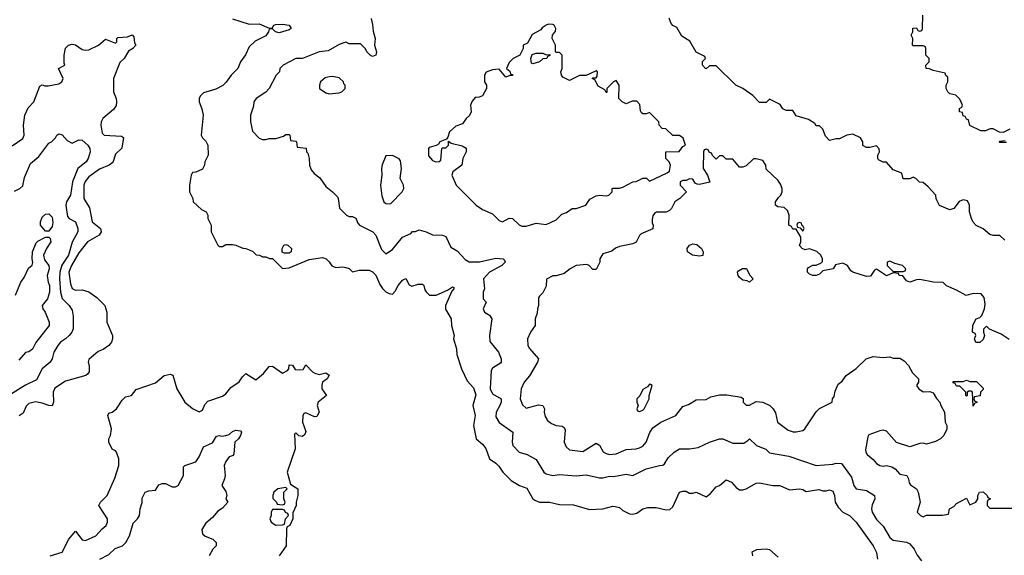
# Model space of a CAD drawing. Header units: inches. Extents: x 2348352 to 2479776, y 460422 to 613655.
# Tile 410 of 590: x 2401695 to 2407597, y 562172 to 565382. Entities that reach past the tile are written whole.
import ezdxf

# ---------------------------------------------------------------- set-up
doc = ezdxf.new("R2010")
doc.units = ezdxf.units.IN
doc.header["$MEASUREMENT"] = 0
doc.layers.add('C4506', color=7, linetype='Continuous')

msp = doc.modelspace()

# ---------------------------------------------------------------- linework, layer by layer
at = {"layer": 'C4506', "color": 4}
for points, elevation in [([(2407630, 564726), (2407590, 564706), (2407568.4, 564708.4), (2407530, 564728), (2407512.7, 564727.3), (2407483.6, 564716.4), (2407456.4, 564716.4), (2407390, 564748), (2407382, 564782), (2407370, 564786), (2407362, 564802), (2407350, 564806), (2407346, 564826), (2407328, 564830), (2407328, 564850), (2407342, 564858), (2407346, 564870), (2407330, 564906), (2407306, 564930), (2407270, 564938), (2407258, 564950), (2407248, 564970), (2407248, 564990), (2407258, 565010), (2407258, 565038), (2407247.3, 565047.3), (2407242, 565062), (2407170, 565078), (2407148.4, 565088.4), (2407129, 565089), (2407126, 565110), (2407146, 565130), (2407146, 565150), (2407126, 565170), (2407126, 565210), (2407122, 565222), (2407110, 565226), (2407050, 565226), (2407046, 565230), (2407048, 565270), (2407038, 565290), (2407048, 565310), (2407048.4, 565331.6), (2407070, 565334), (2407078, 565318), (2407090, 565314), (2407102, 565318), (2407106, 565330), (2407108.4, 565408.4)], 104), ([(2402970, 565386.8), (2403070, 565356), (2403130, 565357.3), (2403190, 565331.3), (2403208, 565332), (2403218, 565350), (2403230, 565353.4), (2403270, 565356.3), (2403311.3, 565350), (2403322, 565330), (2403310, 565322), (2403250, 565304), (2403228, 565310), (2403210, 565328), (2403190, 565326), (2403186.8, 565310), (2403170, 565285.2), (2403106.9, 565253.1), (2403070, 565219), (2403048, 565172), (2403018.8, 565130), (2403002.8, 565090), (2402962.8, 565050), (2402932.8, 565007.2), (2402913, 564987), (2402870, 564965.2), (2402796.9, 564943.1), (2402776.9, 564923.1), (2402771.3, 564910), (2402771.3, 564890), (2402787.1, 564847.1), (2402794.8, 564810), (2402782, 564690), (2402790, 564674), (2402810, 564654), (2402822, 564630), (2402824.7, 564570), (2402804.7, 564530), (2402802, 564510), (2402790, 564486), (2402750, 564468), (2402730, 564466), (2402722, 564450), (2402712, 564390), (2402712, 564350), (2402732, 564310), (2402734, 564290), (2402785.4, 564245.4), (2402812, 564230), (2402822, 564210), (2402822, 564190), (2402842, 564150), (2402842, 564110), (2402882, 564030), (2402890, 564022), (2402910, 564022), (2402930, 564034), (2402970, 564034), (2402991.6, 564031.6), (2403032.7, 564012.7), (2403051.6, 564011.6), (2403090, 563994), (2403112.7, 563972.7), (2403131.6, 563971.6), (2403150, 563962), (2403170, 563962), (2403191.6, 563951.6), (2403211, 563951), (2403270, 563892), (2403310, 563896), (2403430, 563946), (2403510, 563958), (2403532, 563950), (2403551.1, 563931.1), (2403566.4, 563906.4), (2403590, 563898), (2403630, 563901), (2403650, 563898), (2403670.9, 563890.9), (2403690, 563872), (2403730, 563882), (2403790, 563882), (2403810, 563872), (2403830, 563851.3), (2403854.6, 563794.6), (2403870, 563771), (2403890, 563751), (2403910, 563741), (2403930, 563738), (2403945.6, 563754.4), (2403964, 563790), (2403990, 563822), (2404010, 563832), (2404030, 563794), (2404045.4, 563785.4), (2404083.1, 563796.9), (2404110, 563798), (2404118, 563790), (2404123.6, 563763.6), (2404131.1, 563751.1), (2404151.3, 563731.3), (2404191.1, 563731.1), (2404258.6, 563761.4), (2404290, 563782), (2404298, 563778), (2404298, 563770), (2404284.7, 563755.3), (2404247.3, 563670), (2404247.5, 563647.5), (2404281, 563590), (2404282.8, 563550), (2404298.8, 563490), (2404296, 563470), (2404314, 563410), (2404316, 563376), (2404342.8, 563290), (2404378, 563218), (2404415.3, 563175.3), (2404430, 563134), (2404411, 563070), (2404426, 563010), (2404416, 562950), (2404430.9, 562870.9), (2404470, 562838), (2404490, 562812), (2404510.9, 562750.9), (2404550, 562724.7), (2404567.1, 562707.1), (2404591, 562670), (2404641.1, 562621.1), (2404691.1, 562591.1), (2404734.4, 562574.4), (2404770.7, 562510.7), (2404782, 562502), (2404810, 562490.8), (2404870, 562490.8), (2404930, 562476), (2405015.3, 562475.3), (2405110, 562446), (2405190, 562450.8), (2405250, 562466), (2405265.4, 562465.4), (2405290, 562458), (2405310, 562441), (2405350, 562421), (2405370, 562418.8), (2405394.8, 562425.2), (2405430, 562451.3), (2405460.2, 562459.8), (2405510, 562458), (2405570, 562444.7), (2405592.9, 562447.1), (2405610, 562462), (2405649.2, 562550), (2405670, 562556), (2405690, 562556), (2405710, 562544.7), (2405730, 562544.7), (2405750.9, 562550.9), (2405810, 562522), (2405836.5, 562543.5), (2405870, 562582), (2405888.9, 562591.1), (2405930, 562624.7), (2405962, 562610), (2405990, 562578), (2406010, 562564.7), (2406030, 562564.7), (2406050, 562571), (2406110, 562604.7), (2406130, 562606), (2406210, 562591.3), (2406251.1, 562591.1), (2406310, 562564.7), (2406368.9, 562571.1), (2406390, 562566), (2406410, 562554.8), (2406486, 562566), (2406510, 562558), (2406530, 562558), (2406550, 562564.7), (2406570, 562556), (2406578.8, 562530), (2406582.8, 562490), (2406601.4, 562461.4), (2406630, 562431.3), (2406670, 562411.3), (2406710, 562371), (2406810.8, 562230), (2406830.9, 562189.1), (2406836, 562150)], 104), ([(2403801, 565390), (2403810, 565354), (2403813.2, 565313.2), (2403826, 565270), (2403822.8, 565230), (2403833.4, 565190), (2403830, 565169), (2403810, 565161.2), (2403795.3, 565170), (2403775.3, 565190), (2403768.4, 565208.4), (2403738, 565238), (2403670, 565238), (2403650, 565248), (2403610, 565234), (2403543.5, 565196.5), (2403490, 565189.2), (2403390, 565149), (2403350, 565149), (2403274, 565110), (2403254, 565090), (2403252, 565070), (2403232, 565050), (2403191.1, 564968.9), (2403170, 564948), (2403112, 564910), (2403098, 564890), (2403096.9, 564863.1), (2403078, 564810), (2403078, 564770), (2403090, 564714), (2403130, 564672), (2403150, 564664.7), (2403170, 564664.7), (2403190, 564671), (2403230, 564671), (2403276.4, 564683.6), (2403290, 564694), (2403310, 564694), (2403314, 564690), (2403318, 564658), (2403350, 564654), (2403354, 564650), (2403358, 564618), (2403412.7, 564612.7), (2403414, 564590), (2403422, 564582), (2403430.9, 564550.9), (2403431.3, 564510), (2403442, 564482), (2403459.8, 564459.8), (2403494.4, 564434.4), (2403530, 564382), (2403571.1, 564351.1), (2403599.8, 564319.8), (2403604.7, 564310), (2403612, 564252), (2403654, 564210), (2403670, 564202), (2403690, 564202), (2403710, 564192), (2403722, 564162), (2403732, 564150), (2403811, 564110), (2403830.6, 564090), (2403864.7, 564004.7), (2403890, 563978), (2403930, 564004.7), (2403990, 564078), (2404039, 564101), (2404050, 564112), (2404067.3, 564112.7), (2404090, 564122), (2404131.6, 564111.6), (2404170, 564092), (2404230, 564091.3), (2404250, 564082), (2404279.6, 564019.6), (2404316.9, 563996.9), (2404365.2, 563945.2), (2404390, 563931), (2404450.9, 563930.9), (2404550, 563953.4), (2404594, 563950), (2404602, 563942), (2404604.7, 563930), (2404584.7, 563910), (2404510.8, 563870), (2404474.8, 563830), (2404482, 563770), (2404474, 563750), (2404474, 563710), (2404492, 563690), (2404474, 563650), (2404482, 563630), (2404511.3, 563611.3), (2404524.7, 563590), (2404510.7, 563489.3), (2404513.7, 563453.7), (2404564.7, 563390), (2404581, 563350), (2404581, 563330), (2404576.3, 563323.7), (2404530, 563293.2), (2404520.3, 563279.7), (2404515.5, 563170), (2404530, 563140.7), (2404581, 563110), (2404580.7, 563090), (2404573.4, 563070), (2404550.6, 563030), (2404550, 563002), (2404568.3, 562968.3), (2404650.5, 562910.5), (2404647.3, 562850), (2404650.8, 562830), (2404690, 562790.8), (2404737.3, 562777.3), (2404790, 562746), (2404836, 562670), (2404850, 562660.7), (2404890, 562650.7), (2404930, 562657.3), (2405030, 562647.7), (2405090, 562654), (2405170, 562637.3), (2405190, 562637.3), (2405230, 562647.3), (2405254.8, 562645.2), (2405330, 562658), (2405370, 562651), (2405450, 562690.8), (2405530, 562711.3), (2405550, 562712), (2405560.4, 562719.6), (2405583.1, 562756.9), (2405618, 562790), (2405649.3, 562810.7), (2405709.3, 562810.7), (2405762, 562818), (2405829.4, 562850.6), (2405890.7, 562870.7), (2405910, 562870.8), (2405970, 562844.7), (2406035.3, 562844.7), (2406060.4, 562859.6), (2406070, 562871), (2406110.7, 562830.7), (2406167.5, 562807.5), (2406190, 562786.8), (2406306.2, 562766.2), (2406470, 562710.8), (2406570, 562718.8), (2406590, 562724.7), (2406622, 562722), (2406681.4, 562641.4), (2406696, 562590), (2406710, 562571.3), (2406770, 562561), (2406818, 562530), (2406821, 562510), (2406805.2, 562474.8), (2406800.7, 562450), (2406804, 562430), (2406830, 562386), (2406870, 562346), (2406910, 562278.8), (2406930, 562264), (2407010, 562250.7), (2407030, 562241), (2407056, 562210), (2407073.7, 562173.7), (2407099.8, 562139.8)], 108), ([(2407600.4, 564060.4), (2407570, 564088), (2407530, 564088), (2407510, 564095.3), (2407470, 564128), (2407429.1, 564149.1), (2407410, 564168), (2407401.2, 564190), (2407388, 564230), (2407388.7, 564270), (2407376, 564296), (2407350, 564302), (2407327.1, 564292.9), (2407294, 564250), (2407270, 564242), (2407208.4, 564268.4), (2407188.4, 564308.4), (2407186, 564330), (2407140.4, 564380.4), (2407110, 564406), (2407088.4, 564408.4), (2407066, 564430), (2407050, 564438), (2407030, 564428), (2406990, 564428), (2406982, 564462), (2406930, 564482), (2406890, 564528), (2406870, 564528.7), (2406843.1, 564543.1), (2406838, 564550), (2406838, 564570), (2406848, 564590), (2406847.3, 564607.3), (2406830, 564626), (2406790, 564615.3), (2406770, 564615.3), (2406749, 564629), (2406748, 564650), (2406734.6, 564674.6), (2406690, 564695.3), (2406654, 564690), (2406610, 564668.7), (2406590, 564668.7), (2406550, 564658), (2406524.7, 564684.7), (2406510, 564726), (2406490, 564746), (2406470, 564746), (2406460.4, 564760.4), (2406423.1, 564783.1), (2406350, 564806), (2406330, 564838), (2406290, 564838), (2406270, 564848), (2406253.6, 564873.6), (2406190, 564906), (2406170, 564886), (2406130, 564886), (2406090, 564928), (2406028.9, 564968.9), (2405988, 564990), (2405870, 565106), (2405830, 565106), (2405810, 565088), (2405806, 565090), (2405788, 565110), (2405788.4, 565131.6), (2405806, 565150), (2405802, 565162), (2405750, 565188), (2405712.9, 565252.9), (2405664, 565284), (2405634.6, 565334.6), (2405610, 565348), (2405600.2, 565360.2), (2405588, 565392)], 108), ([(2401650, 564626), (2401713.2, 564670), (2401721.2, 564690), (2401717.2, 564750), (2401726, 564810), (2401745.4, 564854.6), (2401779, 564890), (2401816.4, 564983.6), (2401830, 564991.3), (2401845.4, 564985.4), (2401865.4, 564985.4), (2401930, 564998), (2401948, 565010), (2401955.3, 565030), (2401928.7, 565090), (2401966, 565110), (2401962, 565122), (2401961.2, 565170), (2401969.1, 565210.9), (2401988, 565230), (2402010, 565234.8), (2402030, 565230.8), (2402070, 565202.8), (2402090, 565198.8), (2402110, 565201), (2402168, 565230), (2402210, 565264.7), (2402270, 565242), (2402278, 565250), (2402278, 565270), (2402284, 565276), (2402340.4, 565279.6), (2402370, 565290.8), (2402379.6, 565279.6), (2402383.6, 565243.6), (2402392, 565230), (2402374, 565210), (2402347.1, 565192.9), (2402321, 565150), (2402294.9, 565125.1), (2402258, 565030), (2402257.3, 564950), (2402273.4, 564910), (2402276.3, 564890), (2402273, 564867), (2402256.7, 564843.3), (2402194, 564790), (2402184.4, 564770), (2402182.4, 564750), (2402190, 564702), (2402202, 564690), (2402304.7, 564684.7), (2402316.9, 564676.9), (2402307.5, 564612.5), (2402270, 564575.3), (2402253.2, 564526.8), (2402230.5, 564509.5), (2402173.8, 564486.2), (2402110, 564439.5), (2402087.7, 564412.3), (2402079.5, 564390), (2402080.5, 564310), (2402113.8, 564253.8), (2402130, 564171.3), (2402178.8, 564130), (2402182.8, 564110), (2402171, 564090), (2402102, 564050), (2402050, 563984.5), (2402005.3, 563910), (2401990.5, 563870), (2401999.9, 563799.9), (2402010, 563771.3), (2402030, 563761), (2402070, 563762.8), (2402110, 563750.8), (2402157.5, 563717.5), (2402204.7, 563670), (2402218, 563630), (2402218, 563570), (2402251.3, 563490), (2402251.3, 563470), (2402244.7, 563450), (2402230, 563428.7), (2402195.3, 563404.7), (2402166.4, 563393.6), (2402110, 563346), (2402104.7, 563330), (2402112, 563310), (2402111.6, 563271.6), (2402102, 563258), (2402090.8, 563249.2), (2401970, 563216), (2401905.1, 563174.9), (2401894.9, 563150), (2401898, 563090), (2401890, 563069), (2401870, 563069.3), (2401830, 563084.5), (2401790, 563092.3), (2401750, 563081.2), (2401733.4, 563066.6), (2401715.5, 563024.5), (2401692.8, 563007.2)], 96), ([(2401664.8, 564355.2), (2401695.3, 564370), (2401714, 564386), (2401723.2, 564436.8), (2401759.3, 564520.7), (2401810, 564562.8), (2401870, 564642), (2401886, 564650), (2401910, 564674), (2401918, 564690), (2401930, 564698), (2401950, 564691.3), (2401978.8, 564658.8), (2402010, 564642), (2402050, 564662.8), (2402070, 564661), (2402102.8, 564630), (2402114.8, 564610), (2402117.3, 564590), (2402104.9, 564550), (2402093.4, 564530), (2402042.8, 564490), (2402012.4, 564410), (2402000.5, 564330), (2401976.3, 564290), (2401972.7, 564270), (2401982.4, 564202.4), (2401991.3, 564190), (2402030.4, 564170.4), (2402044, 564130), (2402044, 564110), (2402010.3, 564049.7), (2401987, 563970), (2401948, 563912), (2401935.2, 563870), (2401932.9, 563830), (2401939.5, 563750), (2401950, 563711), (2401990.8, 563670), (2402010, 563642), (2402015.2, 563604.8), (2402014.8, 563530), (2402007.3, 563510), (2401990.7, 563490), (2401970.3, 563469.7), (2401940.7, 563450), (2401923, 563430), (2401900.7, 563390), (2401890.4, 563349.6), (2401878.8, 563330), (2401830.6, 563290), (2401796.3, 563223.7), (2401730, 563192.3), (2401630, 563129.4)], 92), ([(2407610, 564646), (2407570, 564646), (2407566, 564650), (2407570, 564654), (2407602, 564658)], 104), ([(2407625.6, 563465.6), (2407578, 563498), (2407508.4, 563528.4), (2407490, 563546), (2407472.7, 563527.3), (2407472, 563510), (2407478, 563490), (2407470, 563466), (2407450, 563448), (2407427.3, 563447.3), (2407418, 563470), (2407426, 563490), (2407422, 563502), (2407406, 563510), (2407408.9, 563551.1), (2407428, 563590), (2407450, 563598), (2407462, 563610), (2407478, 563650), (2407483.1, 563676.9), (2407476.5, 563716.5), (2407459, 563739), (2407410, 563742), (2407368.9, 563728.9), (2407310, 563762), (2407250, 563788), (2407230, 563808), (2407171.6, 563808.4), (2407090, 563825.2), (2407070, 563824), (2407030, 563808.7), (2407010, 563818), (2406988, 563848), (2406966, 563850), (2406962, 563862), (2406930, 563866), (2406890, 563848), (2406830, 563888), (2406819.6, 563880.4), (2406795.3, 563844.7), (2406770, 563844), (2406688.4, 563868.4), (2406676.4, 563876.4), (2406658, 563910), (2406630, 563924), (2406586, 563914), (2406570.9, 563889.1), (2406510, 563878), (2406490, 563858), (2406470, 563848.7), (2406448.9, 563848.9), (2406430, 563858), (2406418, 563870), (2406418, 563890), (2406423.1, 563896.9), (2406450, 563912), (2406470, 563912), (2406496.4, 563923.6), (2406507.3, 563932.7), (2406508, 563950), (2406498, 563970), (2406473.6, 563993.6), (2406430, 564008.7), (2406403.1, 564003.1), (2406386, 564010), (2406368.4, 564028.4), (2406378, 564050), (2406378, 564078), (2406350, 564126), (2406330, 564126), (2406322, 564142), (2406306, 564150), (2406308, 564210), (2406298, 564238), (2406276.5, 564256.5), (2406240.4, 564260.4), (2406226, 564270), (2406226, 564290), (2406243.1, 564316.9), (2406258, 564330), (2406266, 564350), (2406266, 564370), (2406256.4, 564396.4), (2406240.4, 564420.4), (2406170, 564486), (2406168, 564510), (2406150, 564538), (2406110, 564548), (2406092.7, 564547.3), (2406050, 564506), (2406030, 564498), (2406010, 564498), (2405970, 564546), (2405930, 564546), (2405910, 564566), (2405890, 564566), (2405870, 564546), (2405847.3, 564567.3), (2405842, 564582), (2405827.3, 564587.3), (2405822, 564602), (2405810, 564606), (2405798, 564602), (2405794, 564590), (2405792, 564490), (2405818, 564450), (2405831.3, 564408.7), (2405770, 564395.3), (2405756.4, 564396.4), (2405743.1, 564403.1), (2405730, 564426), (2405710, 564428), (2405690, 564418), (2405670, 564418), (2405654, 564410), (2405654, 564390), (2405692, 564350), (2405652, 564310), (2405622, 564290), (2405602, 564250), (2405590, 564238), (2405570, 564228), (2405511.6, 564228.4), (2405499.6, 564220.4), (2405490, 564206), (2405485.4, 564185.4), (2405485.4, 564165.4), (2405492, 564150), (2405490, 564128), (2405421, 564099), (2405411.1, 564088.9), (2405391, 564049), (2405370, 564038), (2405290, 564022), (2405266.4, 564013.6), (2405245.4, 563994.6), (2405190, 563978), (2405172, 563950), (2405172, 563930), (2405150, 563886), (2405130, 563886), (2405108.4, 563908.4), (2405094.6, 563914.6), (2405031.6, 563908.4), (2404994, 563890), (2404959.6, 563860.4), (2404910, 563848), (2404890, 563848), (2404852.7, 563827.3), (2404850, 563786), (2404830, 563746), (2404810, 563726), (2404805.4, 563714.6), (2404804.7, 563670), (2404798, 563650), (2404796.9, 563623.1), (2404784.7, 563590), (2404784.7, 563550), (2404756, 563510), (2404738.8, 563470), (2404740.7, 563430), (2404750, 563411.3), (2404804.7, 563350), (2404798, 563330), (2404750, 563248.7), (2404718.8, 563210), (2404702, 563170), (2404696, 563110), (2404710, 563074), (2404730, 563054), (2404805.6, 563074.4), (2404831, 563071), (2404841, 563050), (2404838.8, 563030), (2404844, 563004), (2404859.8, 562979.8), (2404882, 562962), (2404910, 562951), (2404946.4, 562946.4), (2404958.8, 562938.8), (2404964.7, 562924.7), (2404958, 562850), (2404970, 562822), (2404990, 562804.7), (2405070, 562794.8), (2405150, 562844.7), (2405170, 562832), (2405193.4, 562793.4), (2405210, 562782.8), (2405230, 562777.3), (2405270, 562780.7), (2405330, 562806.8), (2405390, 562810.7), (2405410, 562817.3), (2405430, 562826.8), (2405449.3, 562850), (2405472.1, 562907.9), (2405490, 562936), (2405538, 562970), (2405628.9, 563011.1), (2405670, 563064.7), (2405703.1, 563076.9), (2405750, 563104.7), (2405810, 563106), (2405838, 563122), (2405890, 563134.8), (2405934.4, 563134.4), (2406019.6, 563119.6), (2406031.6, 563111.6), (2406031.3, 563090), (2406050, 563071.3), (2406070, 563071.3), (2406110, 563094.8), (2406150.4, 563090.4), (2406190.6, 563070.6), (2406210.7, 563050.7), (2406226.4, 563026.4), (2406238, 562970), (2406302, 562922), (2406331.6, 562911.6), (2406350, 562911.3), (2406390, 562921), (2406402, 562930), (2406470, 563032), (2406490, 563052), (2406566, 563090), (2406568, 563110), (2406576.4, 563123.6), (2406583.1, 563156.9), (2406602, 563198), (2406624.7, 563215.3), (2406649.3, 563250.7), (2406710, 563292), (2406768, 563350), (2406810, 563364.7), (2406870, 563358), (2406910, 563362), (2406930, 563354), (2406970, 563354), (2406996.9, 563336.9), (2407022, 563310), (2407046.4, 563266.4), (2407082, 563230), (2407082, 563210), (2407071.3, 563190), (2407084.7, 563170), (2407110, 563151), (2407150, 563154.8), (2407170, 563146), (2407190, 563111.3), (2407210.6, 563090.6), (2407216, 563070), (2407238, 563030), (2407242, 562970), (2407252, 562950), (2407251.6, 562928.4), (2407234, 562890), (2407214, 562870), (2407185.4, 562854.6), (2407130, 562839), (2407110, 562844), (2407090, 562842), (2407030, 562822), (2406950, 562848.7), (2406890, 562915.3), (2406870, 562922), (2406850, 562918), (2406785.4, 562894.6), (2406778, 562882), (2406765.2, 562805.2), (2406767.3, 562790), (2406775.9, 562775.9), (2406810, 562746.8), (2406830, 562722.8), (2406850, 562710.8), (2406870, 562706.8), (2406890.7, 562710.7), (2406922, 562702), (2406942, 562690), (2406970, 562658), (2407012, 562650), (2407022, 562630), (2407026.4, 562606.4), (2407035.3, 562595.3), (2407071.3, 562570), (2407081, 562550), (2407092, 562490), (2407074, 562430), (2407094, 562410), (2407110, 562402), (2407130, 562412), (2407227.3, 562412.7), (2407262, 562418), (2407268.9, 562451.1), (2407294.6, 562465.4), (2407310, 562482), (2407370, 562514), (2407390, 562474), (2407426, 562490), (2407438, 562510), (2407438, 562530), (2407448, 562550), (2407470, 562552), (2407494, 562530), (2407498, 562518), (2407514, 562510), (2407498, 562502), (2407494, 562490), (2407494, 562470), (2407510, 562454), (2407690, 562454)], 112), ([(2401669.5, 563730.5), (2401701.2, 563810), (2401722, 563838), (2401747.9, 563892.1), (2401769.4, 563910.6), (2401773.2, 563926.8), (2401769.5, 563950), (2401772.7, 563990), (2401794.6, 564045.4), (2401804.7, 564055.3), (2401850, 564078), (2401870, 564078), (2401878, 564070), (2401881, 564050), (2401856, 564010), (2401838.8, 563970), (2401843, 563943), (2401870.5, 563910), (2401872.7, 563890), (2401860.4, 563850), (2401866, 563810), (2401874.4, 563790), (2401874.4, 563750), (2401862, 563710), (2401830.8, 563670), (2401834.8, 563650), (2401847.3, 563630), (2401871.3, 563570), (2401871, 563550), (2401792.8, 563447.2), (2401772.4, 563407.6), (2401750, 563392.7), (2401730, 563388.7), (2401690, 563341.2)], 88), ([(2401878, 562170), (2401950, 562191), (2401989.4, 562270), (2402030, 562318), (2402070, 562264.7), (2402090, 562261), (2402151.7, 562288.3), (2402190, 562331), (2402213.2, 562350), (2402221.2, 562370), (2402221.2, 562390), (2402169.2, 562470), (2402179, 562490), (2402219, 562530), (2402264.7, 562635.3), (2402288.7, 562710), (2402288.7, 562750), (2402275.3, 562790), (2402270, 562798), (2402249.1, 562809.1), (2402229.2, 562850), (2402229.2, 562870), (2402239, 562890), (2402245.2, 562930), (2402222.7, 563010), (2402230, 563024.7), (2402249.2, 563030.8), (2402275.3, 563050), (2402310, 563102), (2402330, 563122), (2402366, 563130), (2402394, 563166), (2402510, 563206.8), (2402562, 563250), (2402598, 563258), (2402612.3, 563252.3), (2402637.3, 563170), (2402684.9, 563090), (2402730, 563052), (2402770, 563032), (2402790, 563042), (2402804.7, 563075.3), (2402823.7, 563096.3), (2402910, 563126.8), (2402930, 563141), (2402961.5, 563178.5), (2403010, 563211), (2403030, 563242), (2403050, 563262), (2403110, 563224.7), (2403157.5, 563262.5), (2403190, 563304.7), (2403210, 563306), (2403270, 563264.7), (2403300.4, 563279.6), (2403308, 563290), (2403310, 563314), (2403330, 563312), (2403346.8, 563286.8), (2403370, 563284.7), (2403394, 563286), (2403410, 563314), (2403450.9, 563270.9), (2403463.5, 563263.5), (2403490, 563256), (2403530, 563266), (2403550.9, 563250.9), (2403538.8, 563230), (2403511, 563210), (2403507.1, 563192.9), (2403506, 563170), (2403534, 563130), (2403484.7, 563090), (2403478, 563070), (2403490.8, 563029.2), (2403475.3, 563004.7), (2403463.1, 563003.1), (2403410, 563026), (2403398, 563022), (2403392.7, 563007.3), (2403391, 562970), (2403410, 562914), (2403403.5, 562896.5), (2403390, 562884), (2403368.4, 562888.4), (2403350, 562906), (2403342, 562898), (2403346.8, 562810), (2403298.8, 562670), (2403318, 562598), (2403362, 562570), (2403362, 562530), (2403352, 562490), (2403352, 562470), (2403332.7, 562427.3), (2403332, 562390), (2403314, 562350), (2403298, 562342), (2403294, 562330), (2403292, 562230), (2403251.3, 562170)], 96), ([(2402175.3, 562150), (2402230, 562177.3), (2402267.5, 562212.5), (2402311.6, 562228.4), (2402331.8, 562248.2), (2402352.7, 562290), (2402375.9, 562364.1), (2402401.2, 562390), (2402412.7, 562410), (2402417.2, 562450), (2402428.9, 562488.9), (2402430, 562514), (2402448, 562550), (2402470, 562558), (2402510, 562562), (2402530, 562594), (2402550, 562602), (2402570, 562602), (2402610, 562582), (2402630, 562582), (2402646, 562590), (2402678, 562650), (2402678, 562702), (2402686, 562710), (2402750, 562732), (2402770, 562762), (2402797.2, 562822.8), (2402850, 562846), (2402874.6, 562885.4), (2402890, 562890.8), (2402906.8, 562886.8), (2402930, 562890.7), (2402950, 562897.3), (2402970, 562914), (2402990, 562922.8), (2403018.8, 562918.8), (2403024.7, 562910), (2403018, 562890), (2403006, 562870), (2402984.9, 562850), (2402979.6, 562780.4), (2402974, 562770), (2402950, 562762), (2402930, 562735.3), (2402920.5, 562710), (2402926.7, 562650), (2402923, 562630), (2402906, 562590), (2402930, 562554), (2402936, 562530), (2402931.3, 562510), (2402942, 562490), (2402910, 562455.3), (2402882.5, 562437.5), (2402850, 562399), (2402810, 562364), (2402786.8, 562326.8), (2402790, 562302), (2402807.1, 562287.1), (2402852, 562270), (2402872, 562250), (2402872, 562230), (2402852, 562210), (2402831.1, 562168.9)], 92), ([(2406089.4, 562170), (2406086, 562194), (2406112.9, 562207.1), (2406170, 562210.8), (2406190, 562206.8), (2406241.1, 562161.1)], 96)]:
    msp.add_lwpolyline(points, dxfattribs=dict(at, elevation=elevation))
for points, elevation in [([(2404864.7, 565355.3), (2404850, 565348.7), (2404827.1, 565332.9), (2404818.8, 565321.2), (2404767.1, 565292.9), (2404738, 565242), (2404714, 565230), (2404714, 565210), (2404694, 565170), (2404654, 565150), (2404630, 565126), (2404614, 565090), (2404632.7, 565072.7), (2404638, 565058), (2404652, 565052), (2404650, 565048), (2404632.7, 565047.3), (2404610, 565038), (2404570, 565086), (2404530, 565082), (2404491.6, 565068.4), (2404482, 565050), (2404482, 565010), (2404494, 564990), (2404494, 564970), (2404470, 564926), (2404450, 564918), (2404424.7, 564915.3), (2404406.4, 564893.6), (2404398, 564870), (2404401, 564830), (2404391.1, 564808.9), (2404370.9, 564789.1), (2404350, 564758), (2404310, 564744), (2404271.3, 564710), (2404262, 564678), (2404254, 564666), (2404214, 564650), (2404204.7, 564635.3), (2404192, 564628), (2404150, 564615.3), (2404144.7, 564610), (2404146.4, 564566.4), (2404170, 564538), (2404190, 564531.3), (2404210, 564532), (2404219, 564541), (2404226, 564610), (2404230, 564614), (2404250, 564614), (2404266, 564630), (2404266, 564654), (2404282, 564642), (2404346.4, 564626.4), (2404372, 564612), (2404372, 564590), (2404351.3, 564550), (2404344.7, 564510), (2404292, 564470), (2404284.7, 564450), (2404312, 564390), (2404430.9, 564270.9), (2404470, 564244.7), (2404530, 564218), (2404570, 564178), (2404590, 564171.3), (2404630, 564192), (2404650, 564191.3), (2404690, 564152), (2404705.4, 564145.4), (2404730, 564144.7), (2404790, 564162), (2404850, 564154), (2404910, 564182), (2404944, 564216), (2404973.6, 564226.4), (2405006, 564250), (2405030, 564251.3), (2405088.9, 564271.1), (2405113.6, 564306.4), (2405150, 564326), (2405170, 564331.3), (2405210, 564326.8), (2405226, 564330), (2405246, 564350), (2405246, 564370), (2405250, 564372), (2405290, 564372), (2405310, 564378), (2405370, 564411.3), (2405390, 564412), (2405430, 564432), (2405451.6, 564431.6), (2405470, 564414), (2405576.4, 564463.6), (2405590, 564474), (2405595.3, 564510), (2405588, 564530), (2405568.7, 564550), (2405568, 564590), (2405648.7, 564591.3), (2405670, 564622), (2405686, 564630), (2405672.9, 564672.9), (2405650, 564688), (2405610, 564688), (2405568, 564728), (2405546, 564730), (2405528, 564750), (2405526, 564770), (2405470, 564826), (2405450, 564818), (2405430, 564818), (2405423.1, 564823.1), (2405416.4, 564836.4), (2405413.2, 564873.2), (2405394, 564894), (2405365.4, 564894.6), (2405330, 564878), (2405306, 564890), (2405286, 564910), (2405288, 564990), (2405270, 565018), (2405254, 565010), (2405214, 564970), (2405214, 564946), (2405210, 564946), (2405202, 564962), (2405163.1, 564983.1), (2405142, 565022), (2405126, 565030), (2405130, 565034), (2405150, 565034), (2405156.4, 565043.6), (2405158, 565070), (2405150, 565075.3), (2405091.6, 565048.4), (2405050, 565048), (2404990, 565018), (2404950, 565038), (2404942, 565050), (2404938, 565070), (2404946, 565090), (2404946, 565170), (2404930, 565186), (2404910, 565186), (2404906, 565190), (2404906, 565230), (2404886, 565270), (2404888, 565290), (2404907.3, 565312.7), (2404908, 565330), (2404898, 565350), (2404890, 565354)], 112), ([(2404850, 565172), (2404872.7, 565172.7), (2404872.7, 565167.3), (2404858, 565162), (2404854, 565150), (2404830, 565148), (2404810, 565129), (2404770, 565118), (2404762, 565122), (2404758, 565150), (2404767.3, 565172.7), (2404790, 565182), (2404830, 565182)], 112), ([(2403570, 565041.2), (2403550, 565039), (2403527.1, 565032.9), (2403498, 565010), (2403491.3, 564990), (2403492, 564970), (2403530, 564944.7), (2403550, 564938), (2403610, 564944.7), (2403626, 564950), (2403646, 564970), (2403646, 564990), (2403638, 564998), (2403635.3, 565010), (2403610, 565034)], 112), ([(2403930, 564568), (2403890, 564566), (2403867.9, 564512.1), (2403864, 564490), (2403864.9, 564450), (2403857.3, 564390), (2403866.2, 564326.2), (2403878, 564290), (2403890, 564281), (2403910, 564278), (2403919, 564281), (2403988.7, 564350), (2403997.2, 564370), (2403995.3, 564390), (2403975.3, 564430), (2403984, 564490), (2403977.2, 564537.2), (2403970, 564548)], 112), ([(2401850, 564114), (2401819.3, 564150), (2401819.3, 564170), (2401830, 564198), (2401850, 564216), (2401870, 564218.8), (2401890, 564198), (2401894.2, 564165.8), (2401890, 564142), (2401870, 564115.3)], 88), ([(2406370, 564166), (2406358, 564162), (2406354, 564150), (2406358, 564138), (2406374, 564134), (2406390, 564114), (2406398, 564130), (2406390, 564146), (2406386, 564146), (2406382, 564162)], 112), ([(2403310, 563982), (2403283.1, 563983.1), (2403269, 563989), (2403268.7, 564010), (2403278, 564030), (2403290, 564034), (2403302, 564030), (2403324.7, 564010), (2403322, 563990)], 104), ([(2405770, 563965.2), (2405728, 563970), (2405698, 563990), (2405695.3, 564010), (2405710, 564030.8), (2405730, 564038.8), (2405754.4, 564034.4), (2405782, 564010), (2405792, 563990), (2405790, 563968.7)], 112), ([(2406910, 563935.3), (2406894, 563930), (2406894, 563910), (2406930, 563874), (2406990, 563874), (2407002, 563878), (2407006, 563890), (2406986, 563910), (2406940.4, 563920.4)], 112), ([(2406070, 563808.7), (2406056.4, 563816.4), (2406030, 563822), (2406010, 563838), (2406002, 563850), (2405998, 563870), (2406003.1, 563876.9), (2406028.4, 563891.6), (2406051.3, 563891.3), (2406070, 563854), (2406092, 563830)], 112), ([(2407390, 563214), (2407430, 563214), (2407470, 563174), (2407470, 563166), (2407454, 563150), (2407452, 563128), (2407418, 563122), (2407414, 563110), (2407418, 563098), (2407434, 563090), (2407418, 563082), (2407410, 563066), (2407406, 563150), (2407396.4, 563156.4), (2407383.6, 563156.4), (2407374, 563150), (2407374, 563130), (2407370, 563126), (2407366, 563130), (2407366, 563150), (2407330, 563186), (2407310, 563186), (2407302, 563202), (2407290, 563206), (2407290, 563214), (2407350, 563214), (2407370, 563222)], 112), ([(2405470, 563198), (2405458, 563182), (2405430, 563166), (2405411.6, 563128.4), (2405394, 563110), (2405394, 563090), (2405402, 563070), (2405394, 563050), (2405398, 563038), (2405410, 563034), (2405430, 563042), (2405438, 563050), (2405468, 563110), (2405468, 563130), (2405486, 563190), (2405476.4, 563196.4)], 116), ([(2403290, 562578), (2403242, 562570), (2403218, 562550), (2403212, 562530), (2403212.7, 562512.7), (2403234, 562490), (2403238, 562478), (2403270, 562474), (2403282, 562478), (2403286, 562490), (2403278, 562510), (2403278, 562550), (2403298, 562570)], 96), ([(2403270, 562446), (2403210, 562446), (2403202, 562430), (2403202, 562410), (2403194, 562390), (2403202, 562370), (2403230, 562352), (2403270, 562354), (2403282, 562358), (2403288.4, 562391.6), (2403306, 562410), (2403302, 562422), (2403288, 562428), (2403282, 562442)], 96)]:
    msp.add_lwpolyline(points, close=True, dxfattribs=dict(at, elevation=elevation))

doc.saveas('drawing.dxf')
